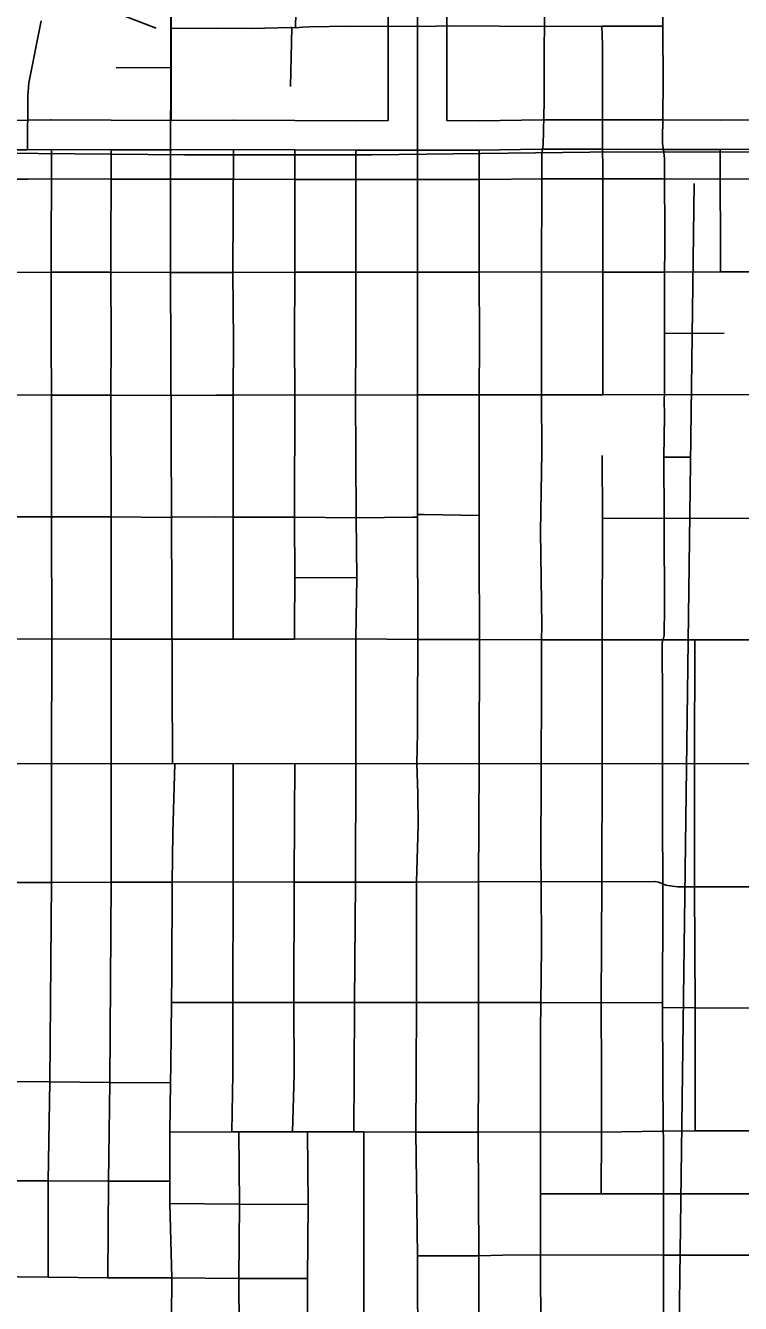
# Model space of a CAD drawing. Extents: x -1403959 to 81668, y -1400582 to 11018.
# Drawn here: x 7175.9 to 7246.3, y 8458.9 to 8584.7 of the extents above; entities that cross this region are included whole.
import ezdxf

# ---------------------------------------------------------------- set-up
doc = ezdxf.new("R2010")
doc.units = 0
for name, color, linetype in [('tdCiCityDivCarto', 7, 'Continuous'), ('tdCiCoBndryTxt', 7, 'Continuous'), ('tdCiRRCL', 7, 'Continuous'), ('tdCiSectLine', 7, 'Continuous'), ('tdCiSectNmbr', 7, 'Continuous'), ('tdCiSectTwpRng', 7, 'Continuous'), ('tdCoCityStreetMajor', 7, 'Continuous'), ('tdCoClipBndry', 7, 'Continuous'), ('tdCoSecRteCL', 7, 'Continuous'), ('tdCoSurfBitum', 7, 'Continuous'), ('tdCoTwpNameTxt', 7, 'Continuous')]:
    doc.layers.add(name, color=color, linetype=linetype)

msp = doc.modelspace()

# ---------------------------------------------------------------- linework, layer by layer
at = {"layer": 'tdCiCityDivCarto'}
for points in [[(7202.47, 8584.5), (7202.53, 8587.49), (7202.48, 8594.14), (7202.37, 8595.92)], [(7226.79, 8572.54), (7226.88, 8572.93), (7226.95, 8577.19), (7226.95, 8582.6), (7227, 8584.63), (7227.01, 8585.08), (7226.93, 8590.09), (7227, 8595.44), (7226.95, 8595.63), (7226.87, 8595.81), (7226.75, 8595.96), (7226.6, 8596.09), (7226.42, 8596.18), (7226.23, 8596.22), (7225.4, 8596.25), (7217.47, 8596.24), (7216.91, 8596.24), (7216.12, 8596.2), (7215.32, 8596.12), (7214.54, 8595.99)], [(7238.71, 8572.52), (7238.64, 8573.08), (7238.69, 8578.96), (7238.67, 8584.64), (7238.78, 8592.34), (7238.9, 8596.11)], [(7176.06, 8572.48), (7176.09, 8577.8), (7176.19, 8579.06), (7177.41, 8585.19)], [(7190.25, 8584.41), (7194.66, 8584.45), (7198.14, 8584.43), (7202, 8584.52), (7202.09, 8584.52), (7202.47, 8584.5), (7203.17, 8584.57), (7203.83, 8584.59), (7207.74, 8584.64), (7214.48, 8584.63)], [(7201.96, 8578.7), (7202.08, 8583.05), (7202.09, 8584.52)], [(7214.48, 8584.63), (7218.17, 8584.68), (7226.93, 8584.63), (7227, 8584.63), (7232.66, 8584.64), (7238.67, 8584.64)], [(7232.7, 8572.53), (7232.72, 8582.82), (7232.66, 8584.64)], [(7184.78, 8580.54), (7190.2, 8580.59)], [(7190.2, 8580.59), (7190.28, 8580.59)]]:
    msp.add_lwpolyline(points, dxfattribs=at)
at = {"layer": 'tdCiCoBndryTxt'}
for points in [[(7214.48, 8584.63), (7214.54, 8595.99), (7214.52, 8597.61), (7214.52, 8597.63), (7214.54, 8613.09), (7214.56, 8621.06), (7214.51, 8625.9), (7214.53, 8630.83), (7214.51, 8633.76), (7214.57, 8640.42)], [(7214.48, 8572.46), (7214.48, 8584.63)], [(7172.12, 8572.48), (7176.06, 8572.48), (7178.4, 8572.52), (7184.29, 8572.49), (7190.27, 8572.48)], [(7190.27, 8572.48), (7196.34, 8572.5)], [(7196.34, 8572.5), (7202.38, 8572.47), (7208.4, 8572.45)], [(7208.4, 8572.45), (7214.48, 8572.46), (7220.57, 8572.45), (7226.66, 8572.53), (7226.79, 8572.54), (7226.83, 8572.54), (7232.7, 8572.53), (7238.63, 8572.52), (7238.71, 8572.52), (7238.82, 8572.52), (7244.32, 8572.51), (7250.95, 8572.55), (7256.64, 8572.6), (7263.2, 8572.64), (7263.21, 8572.64)]]:
    msp.add_lwpolyline(points, dxfattribs=at)
at = {"layer": 'tdCiRRCL'}
msp.add_lwpolyline([(7250.95, 8572.55), (7244.32, 8572.51), (7238.82, 8572.52), (7238.63, 8572.52), (7232.7, 8572.53), (7226.83, 8572.54), (7226.66, 8572.53), (7220.57, 8572.45), (7214.48, 8572.46), (7208.4, 8572.45), (7202.38, 8572.47), (7196.34, 8572.5), (7190.27, 8572.48), (7184.29, 8572.49), (7178.4, 8572.52), (7176.06, 8572.48), (7172.12, 8572.48)], dxfattribs=at)
at = {"layer": 'tdCiSectLine'}
for points in [[(7172.12, 8575.38), (7176.04, 8575.39), (7178.36, 8575.42), (7178.4, 8575.42), (7178.41, 8575.42), (7184.3, 8575.39), (7190.26, 8575.38), (7196.33, 8575.4), (7196.34, 8575.4), (7196.35, 8575.4), (7202.39, 8575.38), (7208.4, 8575.35), (7211.58, 8575.36), (7211.58, 8584.63), (7211.58, 8584.63), (7211.58, 8584.64), (7211.63, 8595.99)], [(7217.44, 8595.98), (7217.38, 8584.62), (7217.38, 8575.36), (7220.56, 8575.35), (7226.79, 8575.44), (7226.83, 8575.44), (7226.84, 8575.44), (7232.71, 8575.43), (7232.71, 8575.43), (7238.64, 8575.42), (7238.64, 8575.42), (7244.32, 8575.41), (7250.92, 8575.45)], [(7250.96, 8569.65), (7244.34, 8569.6), (7244.32, 8569.6), (7244.32, 8569.6), (7238.63, 8569.62), (7232.7, 8569.63), (7226.85, 8569.63), (7220.61, 8569.55), (7220.57, 8569.55), (7220.57, 8569.55), (7214.48, 8569.56), (7208.4, 8569.55), (7208.4, 8569.55), (7208.39, 8569.55), (7202.37, 8569.57), (7202.37, 8569.57), (7196.34, 8569.6), (7190.27, 8569.58), (7190.27, 8569.58), (7190.26, 8569.58), (7184.29, 8569.59), (7184.28, 8569.59), (7178.41, 8569.61), (7176.1, 8569.58), (7176.06, 8569.58), (7172.12, 8569.58)]]:
    msp.add_lwpolyline(points, dxfattribs=at)
at = {"layer": 'tdCiSectNmbr'}
for points in [[(7214.47, 8560.43), (7214.47, 8560.43), (7214.48, 8572.46)], [(7214.47, 8548.34), (7214.47, 8553.74), (7214.47, 8560.43)], [(7214.47, 8516.93), (7214.51, 8524.25), (7214.49, 8536.31), (7214.49, 8536.58), (7214.47, 8548.34)], [(7214.47, 8515.08), (7214.47, 8516.93)], [(7214.43, 8512.04), (7214.47, 8515.08)], [(7190.2, 8453.47), (7190.26, 8461.4), (7190.09, 8468.71), (7190.07, 8470.91), (7190.09, 8475.74), (7190.13, 8480.61), (7190.18, 8482.38), (7190.25, 8488.51), (7190.28, 8491.33), (7190.29, 8500.38), (7190.37, 8505.18), (7190.58, 8512.05)], [(7190.09, 8475.74), (7196.17, 8475.78), (7196.88, 8475.78), (7202.17, 8475.78), (7203.65, 8475.78), (7208.22, 8475.79), (7209.18, 8475.79), (7214.32, 8475.75), (7214.32, 8475.75)], [(7214.32, 8475.75), (7220.47, 8475.75), (7226.52, 8475.77), (7226.6, 8475.77), (7232.62, 8475.76), (7238.57, 8475.83), (7238.69, 8475.83)], [(7238.69, 8475.83), (7238.7, 8475.83), (7241.86, 8475.87), (7247.89, 8475.89), (7253.87, 8475.92)]]:
    msp.add_lwpolyline(points, dxfattribs=at)
at = {"layer": 'tdCiSectTwpRng'}
for points in [[(7178.07, 8470.95), (7178.26, 8480.69), (7178.42, 8500.33), (7178.41, 8512.03), (7178.44, 8524.31), (7178.41, 8536.33), (7178.41, 8548.33), (7178.39, 8553.65), (7178.38, 8560.42), (7178.4, 8572.52)], [(7184.26, 8548.33), (7184.28, 8553.71), (7184.26, 8560.44), (7184.29, 8572.49)], [(7196.31, 8536.32), (7196.31, 8548.33), (7196.34, 8553.68), (7196.28, 8560.39), (7196.34, 8572.5)], [(7202.35, 8524.28), (7202.35, 8525.46), (7202.38, 8530.36), (7202.36, 8536.32), (7202.38, 8548.35), (7202.36, 8553.67), (7202.39, 8560.43), (7202.38, 8570.85), (7202.38, 8572.47)], [(7208.38, 8548.33), (7208.41, 8553.65), (7208.41, 8560.43), (7208.4, 8572.45)], [(7220.57, 8533.18), (7220.57, 8536.48), (7220.57, 8548.36), (7220.59, 8553.68), (7220.56, 8560.43), (7220.57, 8572.45)], [(7226.64, 8488.51), (7226.64, 8488.51), (7226.69, 8493.87), (7226.66, 8500.43), (7226.65, 8502.7), (7226.67, 8511.09), (7226.67, 8512.02), (7226.69, 8518.84), (7226.71, 8524.23), (7226.72, 8525.62), (7226.6, 8534.91), (7226.73, 8542.71), (7226.71, 8548.35), (7226.7, 8550.79), (7226.7, 8559.65), (7226.7, 8560.46), (7226.72, 8569.18), (7226.72, 8572.19), (7226.79, 8572.51)], [(7226.79, 8572.51), (7226.79, 8572.54)], [(7232.74, 8548.36), (7232.74, 8553.67), (7232.75, 8560.44), (7232.75, 8570.72), (7232.7, 8572.53)], [(7238.84, 8560.44), (7238.84, 8560.44), (7238.85, 8562.58), (7238.82, 8571.61), (7238.71, 8572.51)], [(7244.35, 8560.45), (7244.32, 8572.51)], [(7214.47, 8560.43), (7220.56, 8560.43), (7226.67, 8560.46), (7226.7, 8560.46), (7232.75, 8560.44), (7238.81, 8560.44)], [(7166.02, 8560.42), (7172.14, 8560.41), (7178.38, 8560.42), (7184.26, 8560.44), (7190.18, 8560.4), (7190.3, 8560.4), (7196.28, 8560.39)], [(7196.28, 8560.39), (7202.39, 8560.43), (7208.41, 8560.43), (7214.47, 8560.43)], [(7238.81, 8560.44), (7238.84, 8560.44), (7244.35, 8560.45), (7250.93, 8560.45)], [(7238.81, 8548.38), (7238.81, 8548.39), (7238.83, 8549.76), (7238.82, 8553.53), (7238.82, 8554.38), (7238.83, 8560), (7238.84, 8560.44)], [(7238.82, 8554.38), (7244.72, 8554.42)], [(7166.01, 8548.36), (7172.16, 8548.34), (7178.41, 8548.33), (7184.26, 8548.33), (7190.23, 8548.3)], [(7183.98, 8461.41), (7184.02, 8470.91), (7184.17, 8480.65), (7184.28, 8500.35), (7184.28, 8512), (7184.28, 8524.29), (7184.29, 8536.34), (7184.26, 8548.33), (7184.26, 8548.33)], [(7190.23, 8548.3), (7194.64, 8548.32), (7196.31, 8548.33)], [(7196.31, 8548.33), (7202.38, 8548.35), (7208.38, 8548.33), (7214.47, 8548.34), (7214.47, 8548.34)], [(7208.22, 8475.79), (7208.23, 8481.41), (7208.27, 8488.53), (7208.36, 8500.37), (7208.42, 8512.04), (7208.4, 8524.32), (7208.5, 8530.34), (7208.43, 8536.24), (7208.38, 8548.33)], [(7214.47, 8548.34), (7220.57, 8548.36), (7226.65, 8548.35), (7226.71, 8548.35), (7232.74, 8548.36), (7238.77, 8548.39), (7238.81, 8548.39), (7247.85, 8548.35), (7253.99, 8548.36), (7262.56, 8548.36), (7262.62, 8548.36), (7263.07, 8548.36), (7263.18, 8548.36), (7287.41, 8548.36), (7287.44, 8548.36)], [(7238.68, 8524.26), (7238.78, 8524.64), (7238.83, 8527.48), (7238.8, 8535.51), (7238.79, 8536.18), (7238.76, 8542.22), (7238.82, 8546.25), (7238.8, 8547.97), (7238.81, 8548.38)], [(7232.7, 8536.22), (7232.68, 8542.37)], [(7238.76, 8542.22), (7241.44, 8542.22)], [(7214.49, 8536.58), (7215.15, 8536.57), (7220.57, 8536.48)], [(7166.01, 8536.29), (7166.43, 8536.37), (7172.13, 8536.35), (7178.41, 8536.33), (7184.29, 8536.34), (7190.23, 8536.29), (7190.34, 8536.3), (7194.6, 8536.34), (7196.31, 8536.32)], [(7196.31, 8536.32), (7202.36, 8536.32), (7208.43, 8536.24), (7214.03, 8536.3), (7214.49, 8536.31)], [(7196.32, 8524.3), (7196.31, 8536.32)], [(7232.69, 8524.23), (7232.7, 8536.22)], [(7232.7, 8536.22), (7238.78, 8536.18), (7238.79, 8536.18), (7247.86, 8536.21)], [(7220.56, 8512.03), (7220.6, 8524.25), (7220.57, 8533.18)], [(7202.38, 8530.36), (7208.5, 8530.34)], [(7172.13, 8524.29), (7178.44, 8524.31), (7184.28, 8524.29), (7190.3, 8524.29), (7196.32, 8524.3)], [(7196.32, 8524.3), (7202.35, 8524.28), (7208.4, 8524.32)], [(7208.4, 8524.32), (7214.51, 8524.25)], [(7214.51, 8524.25), (7220.6, 8524.25), (7226.64, 8524.23), (7226.71, 8524.23), (7232.69, 8524.23), (7238.56, 8524.23), (7238.67, 8524.23), (7238.8, 8524.23), (7241.81, 8524.24), (7247.85, 8524.24), (7253.91, 8524.21), (7256.93, 8524.23), (7271.7, 8524.23), (7282.14, 8524.18)], [(7232.62, 8475.76), (7232.62, 8481.46), (7232.58, 8488.48), (7232.65, 8500.41), (7232.68, 8512.02), (7232.69, 8524.23)], [(7238.64, 8512.02), (7238.64, 8518.03), (7238.58, 8523.91), (7238.67, 8524.23), (7238.68, 8524.26)], [(7241.78, 8499.9), (7241.78, 8512.02), (7241.81, 8524.24)], [(7196.17, 8475.78), (7196.28, 8481.48), (7196.27, 8488.5), (7196.31, 8500.41), (7196.32, 8512.02)], [(7202.17, 8475.78), (7202.33, 8481.44), (7202.28, 8488.51), (7202.32, 8500.37), (7202.36, 8506.79), (7202.4, 8512.04)], [(7214.51, 8509.05), (7214.43, 8512.04)], [(7220.47, 8475.75), (7220.51, 8481.42), (7220.51, 8488.51), (7220.51, 8500.41), (7220.56, 8512.03)], [(7238.65, 8500.23), (7238.64, 8506.43), (7238.64, 8512.02)], [(7214.56, 8505.97), (7214.51, 8509.05)], [(7214.32, 8475.75), (7214.36, 8481.48), (7214.37, 8488.5), (7214.4, 8500.38), (7214.56, 8505.97)], [(7166.03, 8500.34), (7172.25, 8500.34), (7178.42, 8500.33), (7184.28, 8500.35), (7190.29, 8500.38), (7196.31, 8500.41)], [(7196.31, 8500.41), (7202.32, 8500.37)], [(7202.32, 8500.37), (7208.36, 8500.37), (7214.4, 8500.38), (7214.4, 8500.38)], [(7214.4, 8500.38), (7220.51, 8500.41), (7226.61, 8500.43), (7226.66, 8500.43), (7232.65, 8500.41), (7237.88, 8500.44), (7238.22, 8500.37), (7238.56, 8500.23), (7238.65, 8500.19), (7238.97, 8500.08), (7239.59, 8499.96), (7240.14, 8499.91), (7241.78, 8499.9), (7247.88, 8499.9), (7253.82, 8499.93), (7260.03, 8499.93), (7266.12, 8499.91), (7272.43, 8499.95)], [(7238.7, 8475.83), (7238.62, 8487.57), (7238.62, 8488.02), (7238.62, 8488.5), (7238.66, 8498.47), (7238.65, 8500.19), (7238.65, 8500.19)], [(7238.65, 8500.19), (7238.65, 8500.23)], [(7241.86, 8475.87), (7241.84, 8481.38), (7241.84, 8487.98), (7241.78, 8499.9)], [(7190.25, 8488.51), (7196.27, 8488.5)], [(7196.27, 8488.5), (7202.28, 8488.51), (7208.27, 8488.53), (7214.37, 8488.5), (7220.51, 8488.51), (7226.61, 8488.51), (7226.64, 8488.51), (7232.58, 8488.48), (7238.6, 8488.5), (7238.62, 8488.5)], [(7226.6, 8475.77), (7226.59, 8479.9), (7226.62, 8485.7), (7226.64, 8488.51)], [(7238.62, 8488.02), (7241.84, 8487.98), (7247.88, 8487.95), (7253.97, 8487.98), (7259.98, 8487.98), (7266.18, 8487.82)], [(7165.96, 8480.78), (7172.17, 8480.73), (7178.26, 8480.69), (7184.17, 8480.65), (7190.13, 8480.61)], [(7196.89, 8461.33), (7196.93, 8468.66), (7196.88, 8475.78)], [(7203.6, 8451.44), (7203.63, 8461.33), (7203.7, 8468.61), (7203.65, 8475.78)], [(7209.19, 8451.4), (7209.18, 8475.79)], [(7214.53, 8453.07), (7214.48, 8463.58), (7214.32, 8475.75)], [(7220.56, 8451.42), (7220.53, 8463.58), (7220.47, 8475.75), (7220.47, 8475.75)], [(7226.69, 8451.46), (7226.65, 8456.18), (7226.64, 8457.59), (7226.62, 8461.44), (7226.62, 8463.68), (7226.62, 8469.67), (7226.62, 8470.2), (7226.6, 8475.77)], [(7232.58, 8469.68), (7232.62, 8475.76)], [(7238.73, 8451.47), (7238.71, 8455.91), (7238.72, 8457.55), (7238.74, 8459.85), (7238.74, 8463.63), (7238.74, 8467.74), (7238.74, 8469.68), (7238.71, 8475.25), (7238.7, 8475.83), (7238.7, 8475.83)], [(7165.94, 8470.99), (7172.15, 8470.95), (7178.07, 8470.95), (7184.02, 8470.91), (7190.07, 8470.91)], [(7178.09, 8461.47), (7178.07, 8470.95)], [(7190.09, 8468.71), (7196.93, 8468.66)], [(7196.93, 8468.66), (7203.7, 8468.61)], [(7226.62, 8469.67), (7228.69, 8469.67), (7232.58, 8469.68), (7238.67, 8469.68)], [(7238.67, 8469.68), (7238.74, 8469.68), (7257.39, 8469.67)], [(7214.48, 8463.58), (7220.53, 8463.58), (7222.9, 8463.62), (7226.53, 8463.68)], [(7226.53, 8463.68), (7226.53, 8463.68)], [(7226.53, 8463.68), (7226.62, 8463.68), (7238.68, 8463.63)], [(7238.68, 8463.63), (7238.74, 8463.63), (7257.38, 8463.64), (7272.36, 8463.6)], [(7165.91, 8461.53), (7172.13, 8461.53), (7178.09, 8461.47), (7183.98, 8461.41), (7190.08, 8461.41)], [(7190.08, 8461.41), (7190.26, 8461.4), (7196.89, 8461.33), (7203.63, 8461.33)], [(7196.95, 8451.44), (7196.89, 8461.33)]]:
    msp.add_lwpolyline(points, dxfattribs=at)
at = {"layer": 'tdCoCityStreetMajor'}
msp.add_lwpolyline([(7190.14, 8618.26), (7190.2, 8575.37)], dxfattribs=at)
at = {"layer": 'tdCoClipBndry'}
msp.add_lwpolyline([(7160.45, 8572.16), (7177.11, 8572.12), (7191.53, 8572), (7209.98, 8571.98), (7234.16, 8572.29), (7264.53, 8572.2), (7267.34, 8572.21), (7267.36, 8578.02), (7279.35, 8577.94), (7279.42, 8583.82), (7280.63, 8583.79), (7280.55, 8580.98), (7283.02, 8580.95), (7283.04, 8583.74), (7288.15, 8583.75), (7288.09, 8572.28), (7320.07, 8572.18), (7336.51, 8572.25)], dxfattribs=at)
at = {"layer": 'tdCoSecRteCL'}
for points in [[(7190.33, 8512.06), (7190.15, 8560.4), (7190.18, 8592.38)], [(7070.73, 8512.05), (7073.41, 8512.02), (7105.59, 8511.95), (7153.17, 8511.86), (7178.37, 8512.04), (7219.3, 8512.02), (7274.68, 8512.05)]]:
    msp.add_lwpolyline(points, dxfattribs=at)
at = {"layer": 'tdCoSurfBitum'}
msp.add_lwpolyline([(7170.88, 8592.73), (7177.75, 8587.99), (7181.87, 8587.07), (7188.74, 8584.47)], dxfattribs=at)
at = {"layer": 'tdCoTwpNameTxt'}
msp.add_lwpolyline([(7241.74, 8569.16), (7239.31, 8383.83), (7236.93, 8370.24), (7230.79, 8347.54), (7218.61, 8320.86), (7210.84, 8305.71), (7200.91, 8286.25), (7197.74, 8271.24), (7201.54, 8253.49), (7204.71, 8240.81), (7207.67, 8227.49), (7210.41, 8217.98), (7216.12, 8205.51), (7223.09, 8198.75), (7232.39, 8193.04), (7240.84, 8189.24), (7245.07, 8186.91), (7256.67, 8182.73), (7257.1, 8068.34), (7257.42, 7983.15)], dxfattribs=at)

doc.saveas('drawing.dxf')
